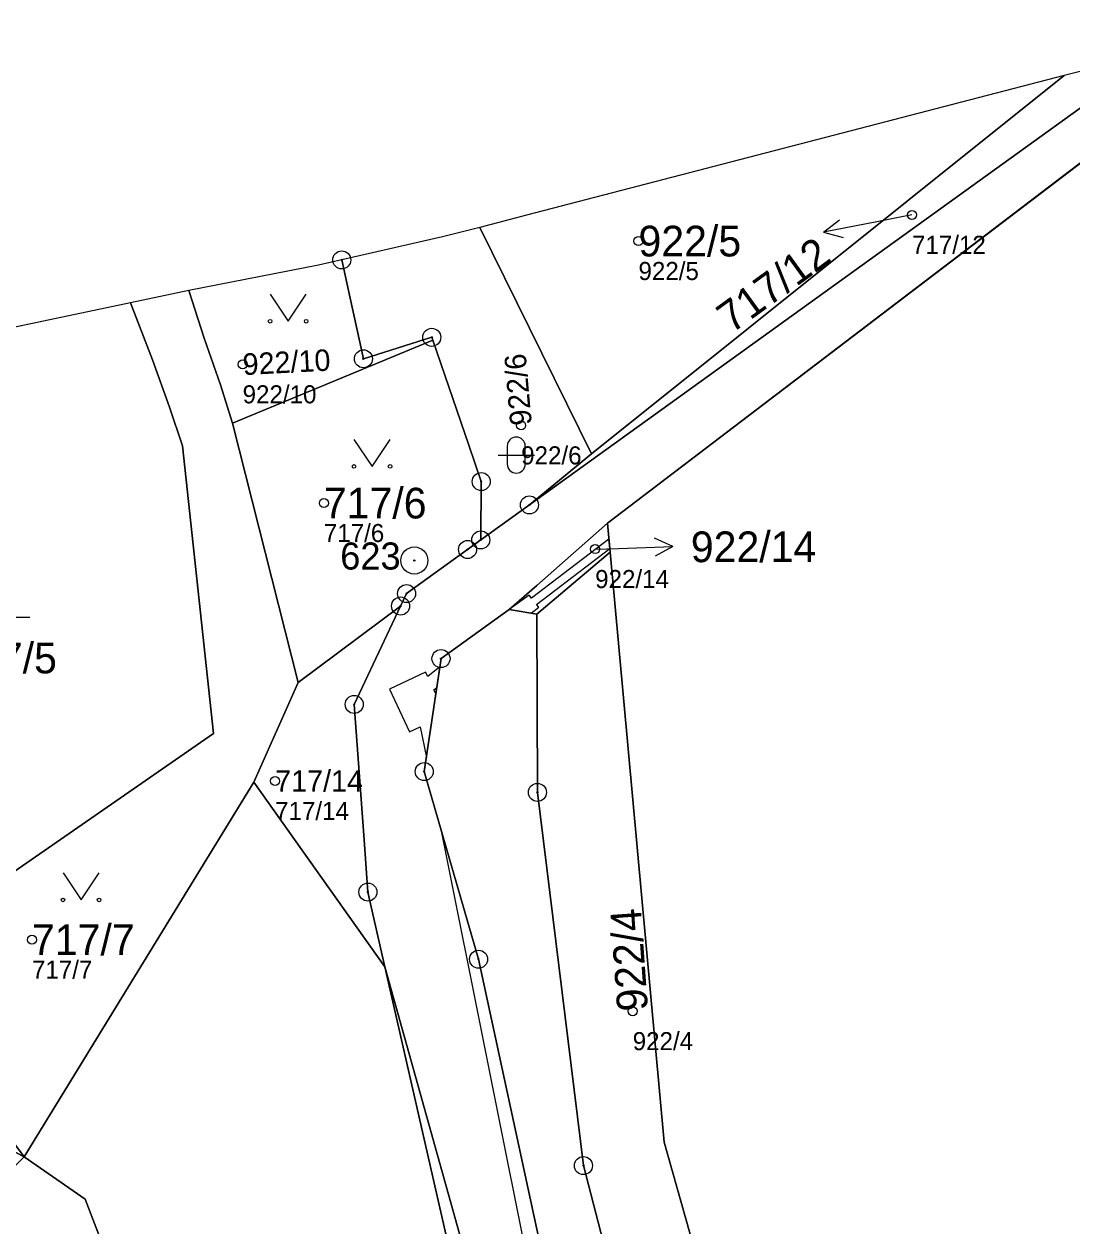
# Model space of a CAD drawing. Extents: x -734504 to -730695, y -1027923 to -1024502.
# Drawn here: x -732860.4 to -732802.4, y -1025492 to -1025425.5 of the extents above; entities that cross this region are included whole.
import ezdxf

# ---------------------------------------------------------------- set-up
doc = ezdxf.new("R2010")
doc.units = 0
for name, color, linetype in [('Definiční body', 7, 'Continuous'), ('Hranice parcel', 7, 'Continuous'), ('Parcelní čísla', 7, 'Continuous'), ('Polygon ku', 7, 'Continuous'), ('Polygon parcely', 7, 'Continuous'), ('Pop  PČ popisy', 7, 'Continuous'), ('Věcná břemena k části', 7, 'Continuous'), ('Značky bodu BP', 7, 'Continuous'), ('Značky kultur', 7, 'Continuous')]:
    doc.layers.add(name, color=color, linetype=linetype)

msp = doc.modelspace()

# ---------------------------------------------------------------- linework, layer by layer
at = {"layer": 'Definiční body'}
for centre in [(-732811.23, -1025436.02), (-732826.38, -1025437.47), (-732848.31, -1025444.3), (-732832.88, -1025447.68), (-732843.81, -1025451.98), (-732828.78, -1025454.53), (-732846.51, -1025467.37), (-732859.98, -1025476.16), (-732826.7, -1025480.12)]:
    msp.add_circle(centre, 0.25, dxfattribs=at)
at = {"layer": 'Hranice parcel'}
for p, q in [((-732797.61, -1025427.01), (-732832.42, -1025452.08)), ((-732799.99, -1025427.6), (-732802.8, -1025428.3)), ((-732802.8, -1025428.3), (-732832.58, -1025436.04)), ((-732802.8, -1025428.3), (-732828.98, -1025449.25)), ((-732828.1, -1025453.1), (-732800.57, -1025432.13)), ((-732832.58, -1025436.04), (-732835.16, -1025436.71)), ((-732835.16, -1025436.71), (-732837.24, -1025437.24)), ((-732835.16, -1025436.71), (-732828.98, -1025449.25)), ((-732837.24, -1025437.24), (-732842.82, -1025438.51)), ((-732851.29, -1025440.2), (-732854.52, -1025440.89)), ((-732854.52, -1025440.89), (-732868.65, -1025443.87)), ((-732837.78, -1025442.95), (-732848.88, -1025447.56)), ((-732848.88, -1025447.56), (-732845.23, -1025461.91)), ((-732828.98, -1025449.25), (-732832.42, -1025452.08)), ((-732832.42, -1025452.08), (-732835.12, -1025454.02)), ((-732828.1, -1025453.1), (-732827.95, -1025454.7)), ((-732827.95, -1025454.7), (-732832.01, -1025458.13)), ((-732845.23, -1025461.91), (-732839.56, -1025457.68)), ((-732832.01, -1025458.13), (-732833.54, -1025457.88)), ((-732847.68, -1025467.44), (-732845.23, -1025461.91)), ((-732847.68, -1025467.44), (-732860.41, -1025488.18)), ((-732840.43, -1025477.67), (-732847.68, -1025467.44))]:
    msp.add_line(p, q, dxfattribs=at)
for points in [[(-732842.82, -1025438.51), (-732844.1, -1025438.8), (-732851.29, -1025440.2)], [(-732842.82, -1025438.51), (-732842.35, -1025440.64), (-732841.62, -1025443.99), (-732837.83, -1025442.8), (-732837.78, -1025442.95)], [(-732848.88, -1025447.56), (-732849.54, -1025445.43), (-732850.44, -1025442.85), (-732851.29, -1025440.2)], [(-732867.79, -1025477.11), (-732849.92, -1025464.74), (-732851.65, -1025448.8), (-732852.36, -1025446.67), (-732853.31, -1025444.05), (-732854.52, -1025440.89)], [(-732835.12, -1025454.02), (-732835.09, -1025450.79), (-732835.78, -1025448.78), (-732837.78, -1025442.95)], [(-732833.54, -1025457.88), (-732832.02, -1025456.54), (-732828.1, -1025453.1)], [(-732835.12, -1025454.02), (-732835.85, -1025454.55), (-732839.23, -1025456.99), (-732839.56, -1025457.68)], [(-732827.95, -1025454.7), (-732824.95, -1025487.37), (-732819.23, -1025507.62), (-732815.55, -1025522.72)], [(-732839.56, -1025457.68), (-732842.13, -1025463.13), (-732841.58, -1025470.62), (-732841.37, -1025473.52), (-732840.43, -1025477.67)], [(-732829.03, -1025526.22), (-732827.51, -1025520.92), (-732827.06, -1025510.33), (-732831.87, -1025492.87), (-732835.24, -1025477.24), (-732838.25, -1025466.85), (-732837.32, -1025460.59), (-732833.54, -1025457.88)], [(-732832.01, -1025458.13), (-732831.98, -1025468), (-732829.43, -1025488.67), (-732824.92, -1025506.07), (-732822.48, -1025512.08), (-732819.53, -1025518.24), (-732817.81, -1025523.31), (-732819.97, -1025525.06), (-732819.88, -1025523.53), (-732821.8, -1025524.54)], [(-732867.79, -1025477.11), (-732861.26, -1025487.04), (-732860.41, -1025488.18)], [(-732835.3, -1025528.49), (-732833.46, -1025521.55), (-732833.89, -1025513.4), (-732836.55, -1025494.65), (-732840.43, -1025477.67)], [(-732840.43, -1025477.67), (-732830.81, -1025512.06), (-732831.1, -1025519.68), (-732834.3, -1025529.15), (-732835.42, -1025528.95)], [(-732873.61, -1025481.14), (-732869.31, -1025483.6), (-732866.31, -1025485.14), (-732860.41, -1025488.18)], [(-732860.41, -1025488.18), (-732877.85, -1025505.61), (-732877.71, -1025509.87), (-732856.97, -1025530.71), (-732849.45, -1025538.68)], [(-732855.3, -1025495.05), (-732857.04, -1025490.53), (-732860.41, -1025488.18)]]:
    msp.add_lwpolyline(points, dxfattribs=at)
at = {"layer": 'Polygon ku'}
msp.add_lwpolyline([(-732760.7, -1025427.89), (-732763.63, -1025429.29), (-732782.22, -1025426.72), (-732788.13, -1025425.9), (-732791.37, -1025425.45), (-732793.34, -1025425.94), (-732797.61, -1025427.01), (-732799.99, -1025427.6), (-732802.8, -1025428.3), (-732832.58, -1025436.04), (-732835.16, -1025436.71), (-732837.24, -1025437.24), (-732842.82, -1025438.51), (-732844.1, -1025438.8), (-732851.29, -1025440.2), (-732854.52, -1025440.89), (-732868.65, -1025443.87)], dxfattribs=at)
at = {"layer": 'Polygon parcely'}
for points in [[(-732797.61, -1025427.01), (-732832.42, -1025452.08), (-732835.12, -1025454.02), (-732835.85, -1025454.55), (-732839.23, -1025456.99), (-732839.56, -1025457.68), (-732842.13, -1025463.13), (-732841.58, -1025470.62), (-732841.37, -1025473.52), (-732840.43, -1025477.67), (-732830.81, -1025512.06)], [(-732831.87, -1025492.87), (-732835.24, -1025477.24), (-732838.25, -1025466.85), (-732837.32, -1025460.59), (-732833.54, -1025457.88), (-732832.02, -1025456.54), (-732828.1, -1025453.1), (-732800.57, -1025432.13)], [(-732794.2, -1025575.75), (-732795.72, -1025568.66), (-732795.85, -1025561.73), (-732795.31, -1025551.91), (-732794.88, -1025539.36), (-732790.26, -1025536.04), (-732786.4, -1025532.85), (-732769.7, -1025519.12), (-732775.35, -1025508.06), (-732784.77, -1025489.62), (-732788.63, -1025467.78), (-732798.6, -1025438.03), (-732800.57, -1025432.13), (-732828.1, -1025453.1), (-732827.95, -1025454.7), (-732824.95, -1025487.37), (-732819.23, -1025507.62), (-732815.55, -1025522.72), (-732811.68, -1025538.94), (-732810.69, -1025543.03), (-732807.01, -1025557.81), (-732805.37, -1025568.15), (-732805.33, -1025569.15), (-732808.6, -1025576.14)]]:
    msp.add_lwpolyline(points, dxfattribs=at)
for points in [[(-732799.99, -1025427.6), (-732802.8, -1025428.3), (-732828.98, -1025449.25), (-732832.42, -1025452.08), (-732797.61, -1025427.01)], [(-732832.58, -1025436.04), (-732835.16, -1025436.71), (-732828.98, -1025449.25), (-732802.8, -1025428.3)], [(-732837.24, -1025437.24), (-732842.82, -1025438.51), (-732842.35, -1025440.64), (-732841.62, -1025443.99), (-732837.83, -1025442.8), (-732837.78, -1025442.95), (-732835.78, -1025448.78), (-732835.09, -1025450.79), (-732835.12, -1025454.02), (-732832.42, -1025452.08), (-732828.98, -1025449.25), (-732835.16, -1025436.71)], [(-732842.82, -1025438.51), (-732844.1, -1025438.8), (-732851.29, -1025440.2), (-732850.44, -1025442.85), (-732849.54, -1025445.43), (-732848.88, -1025447.56), (-732837.78, -1025442.95), (-732837.83, -1025442.8), (-732841.62, -1025443.99), (-732842.35, -1025440.64)], [(-732847.68, -1025467.44), (-732845.23, -1025461.91), (-732848.88, -1025447.56), (-732849.54, -1025445.43), (-732850.44, -1025442.85), (-732851.29, -1025440.2), (-732854.52, -1025440.89), (-732853.31, -1025444.05), (-732852.36, -1025446.67), (-732851.65, -1025448.8), (-732849.92, -1025464.74), (-732867.79, -1025477.11), (-732861.26, -1025487.04), (-732860.41, -1025488.18)], [(-732868.65, -1025443.87), (-732880.2, -1025446.31), (-732876.41, -1025457.54), (-732875.62, -1025459.88), (-732873.07, -1025467.44), (-732872.19, -1025470.04), (-732869.63, -1025474.32), (-732867.79, -1025477.11), (-732849.92, -1025464.74), (-732851.65, -1025448.8), (-732852.36, -1025446.67), (-732853.31, -1025444.05), (-732854.52, -1025440.89)], [(-732839.56, -1025457.68), (-732839.23, -1025456.99), (-732835.85, -1025454.55), (-732835.12, -1025454.02), (-732835.09, -1025450.79), (-732835.78, -1025448.78), (-732837.78, -1025442.95), (-732848.88, -1025447.56), (-732845.23, -1025461.91)], [(-732828.1, -1025453.1), (-732832.02, -1025456.54), (-732833.54, -1025457.88), (-732832.01, -1025458.13), (-732827.95, -1025454.7)], [(-732821.8, -1025524.54), (-732820.9, -1025527.25), (-732815.55, -1025522.72), (-732819.23, -1025507.62), (-732824.95, -1025487.37), (-732827.95, -1025454.7), (-732832.01, -1025458.13), (-732831.98, -1025468), (-732829.43, -1025488.67), (-732824.92, -1025506.07), (-732822.48, -1025512.08), (-732819.53, -1025518.24), (-732817.81, -1025523.31), (-732819.97, -1025525.06), (-732819.88, -1025523.53)], [(-732847.68, -1025467.44), (-732840.43, -1025477.67), (-732841.37, -1025473.52), (-732841.58, -1025470.62), (-732842.13, -1025463.13), (-732839.56, -1025457.68), (-732845.23, -1025461.91)], [(-732833.54, -1025457.88), (-732837.32, -1025460.59), (-732838.25, -1025466.85), (-732835.24, -1025477.24), (-732831.87, -1025492.87), (-732827.06, -1025510.33), (-732827.51, -1025520.92), (-732829.03, -1025526.22), (-732825.75, -1025526.63), (-732821.8, -1025524.54), (-732819.88, -1025523.53), (-732819.97, -1025525.06), (-732817.81, -1025523.31), (-732819.53, -1025518.24), (-732822.48, -1025512.08), (-732824.92, -1025506.07), (-732829.43, -1025488.67), (-732831.98, -1025468), (-732832.01, -1025458.13)], [(-732853.17, -1025497.92), (-732835.3, -1025528.49), (-732833.46, -1025521.55), (-732833.89, -1025513.4), (-732836.55, -1025494.65), (-732840.43, -1025477.67), (-732847.68, -1025467.44), (-732860.41, -1025488.18), (-732857.04, -1025490.53), (-732855.3, -1025495.05)], [(-732866.31, -1025485.14), (-732860.41, -1025488.18), (-732861.26, -1025487.04), (-732867.79, -1025477.11), (-732873.61, -1025481.14), (-732869.31, -1025483.6)], [(-732840.43, -1025477.67), (-732836.55, -1025494.65), (-732833.89, -1025513.4), (-732833.46, -1025521.55), (-732835.3, -1025528.49), (-732835.42, -1025528.95), (-732834.3, -1025529.15), (-732831.1, -1025519.68), (-732830.81, -1025512.06)], [(-732896.38, -1025505.71), (-732957.97, -1025571.91), (-732963.62, -1025574.63), (-732972.08, -1025578.92), (-732969.26, -1025581.59), (-732965.13, -1025585.49), (-732952.98, -1025573.51), (-732941.32, -1025563.08), (-732929.84, -1025552.46), (-732924.17, -1025550.79), (-732889.64, -1025514.31), (-732886.04, -1025514.45), (-732864.08, -1025535.62), (-732859.64, -1025535.04), (-732849.45, -1025538.68), (-732856.97, -1025530.71), (-732877.71, -1025509.87), (-732877.85, -1025505.61), (-732860.41, -1025488.18), (-732866.31, -1025485.14), (-732869.31, -1025483.6), (-732873.61, -1025481.14)], [(-732877.85, -1025505.61), (-732877.71, -1025509.87), (-732856.97, -1025530.71), (-732849.45, -1025538.68), (-732848.74, -1025539.42), (-732847.29, -1025538.28), (-732835.42, -1025528.95), (-732851.36, -1025505.31), (-732855.3, -1025495.05), (-732857.04, -1025490.53), (-732860.41, -1025488.18)]]:
    msp.add_lwpolyline(points, close=True, dxfattribs=at)
at = {"layer": 'Pop  PČ popisy'}
for p, q in [((-732811.23, -1025436.02), (-732813.18, -1025436.4)), ((-732816.126, -1025436.973), (-732815.238, -1025436.29)), ((-732813.18, -1025436.4), (-732816.126, -1025436.973)), ((-732816.126, -1025436.973), (-732815.047, -1025437.273)), ((-732824.481, -1025454.385), (-732825.499, -1025453.92)), ((-732828.78, -1025454.53), (-732827.48, -1025454.49)), ((-732827.48, -1025454.49), (-732824.481, -1025454.385)), ((-732824.481, -1025454.385), (-732825.464, -1025454.921))]:
    msp.add_line(p, q, dxfattribs=at)
at = {"layer": 'Věcná břemena k části'}
for points in [[(-732833.54, -1025457.88), (-732832.32, -1025458.08), (-732831.9, -1025457.75), (-732832.03, -1025457.59), (-732827.97, -1025454.5), (-732828.02, -1025453.98), (-732832.3, -1025457.24), (-732832.43, -1025457.08)], [(-732838.13, -1025466.06), (-732837.61, -1025462.53), (-732837.71, -1025462.32), (-732837.56, -1025462.2), (-732837.39, -1025461.05), (-732838.05, -1025461.59), (-732838.17, -1025461.34), (-732840.17, -1025462.29), (-732839.06, -1025464.65), (-732838.47, -1025464.37)], [(-732827.45, -1025519.46), (-732827.29, -1025515.8), (-732831.87, -1025492.87), (-732835.24, -1025477.24), (-732837.35, -1025469.95), (-732832.13, -1025496.02), (-732834.13, -1025496.42), (-732833.53, -1025499.51), (-732831.52, -1025499.11)]]:
    msp.add_lwpolyline(points, close=True, dxfattribs=at)
at = {"layer": 'Značky bodu BP'}
for centre, radius in [((-732842.82, -1025438.51), 0.5), ((-732842.82, -1025438.51), 0.0303), ((-732837.83, -1025442.8), 0.5), ((-732837.83, -1025442.8), 0.0303), ((-732841.62, -1025443.99), 0.5), ((-732841.62, -1025443.99), 0.0303), ((-732835.09, -1025450.79), 0.5), ((-732835.09, -1025450.79), 0.0303), ((-732832.42, -1025452.08), 0.5), ((-732832.42, -1025452.08), 0.0303), ((-732835.85, -1025454.55), 0.5), ((-732835.12, -1025454.02), 0.5), ((-732835.12, -1025454.02), 0.0303), ((-732838.8, -1025455.16), 0.75), ((-732835.85, -1025454.55), 0.0303), ((-732838.8, -1025455.16), 0.03), ((-732839.23, -1025456.99), 0.5), ((-732839.56, -1025457.68), 0.5), ((-732839.23, -1025456.99), 0.0303), ((-732839.56, -1025457.68), 0.0303), ((-732837.32, -1025460.59), 0.5), ((-732837.32, -1025460.59), 0.0303), ((-732842.13, -1025463.13), 0.5), ((-732842.13, -1025463.13), 0.0303), ((-732838.25, -1025466.85), 0.5), ((-732838.25, -1025466.85), 0.0303), ((-732831.98, -1025468), 0.5), ((-732831.98, -1025468), 0.0303), ((-732841.37, -1025473.52), 0.5), ((-732841.37, -1025473.52), 0.0303), ((-732835.24, -1025477.24), 0.5), ((-732835.24, -1025477.24), 0.0303), ((-732829.43, -1025488.67), 0.5), ((-732829.43, -1025488.67), 0.0303)]:
    msp.add_circle(centre, radius, dxfattribs=at)
at = {"layer": 'Značky kultur'}
for p, q in [((-732834.151, -1025449.321), (-732832.149, -1025449.321)), ((-732833.651, -1025448.821), (-732833.651, -1025449.822)), ((-732832.649, -1025449.822), (-732832.649, -1025448.821)), ((-732861.09, -1025458.29), (-732860.094, -1025458.29))]:
    msp.add_line(p, q, dxfattribs=at)
for points in [[(-732846.79, -1025440.409), (-732845.79, -1025441.91), (-732844.79, -1025440.409)], [(-732842.14, -1025448.449), (-732841.14, -1025449.95), (-732840.14, -1025448.449)], [(-732858.26, -1025472.459), (-732857.26, -1025473.96), (-732856.26, -1025472.459)]]:
    msp.add_lwpolyline(points, dxfattribs=at)
for centre in [(-732846.79, -1025441.909), (-732844.79, -1025441.909), (-732842.14, -1025449.949), (-732840.14, -1025449.949), (-732858.26, -1025473.959), (-732856.26, -1025473.959)]:
    msp.add_circle(centre, 0.1, dxfattribs=at)
for centre, start, end in [((-732833.15, -1025448.821), 0, 180), ((-732833.15, -1025449.821), 180, 359.98789)]:
    msp.add_arc(centre, 0.5, start, end, dxfattribs=at)

# ---------------------------------------------------------------- texts
at = {"layer": 'Definiční body'}
for s, p in [('717/12', (-732811.23, -1025438.176)), ('922/5', (-732826.38, -1025439.626)), ('922/10', (-732848.31, -1025446.456)), ('922/6', (-732832.88, -1025449.836)), ('717/6', (-732843.81, -1025454.136)), ('922/14', (-732828.78, -1025456.686)), ('717/14', (-732846.51, -1025469.526)), ('717/7', (-732859.98, -1025478.316)), ('922/4', (-732826.7, -1025482.276))]:
    msp.add_text(s, height=1, dxfattribs=at).set_placement(p)
at = {"layer": 'Parcelní čísla'}
for s, height, p in [('922/5', 1.7, (-732826.38, -1025438.32)), ('717/6', 1.7, (-732843.81, -1025452.83)), ('922/14', 1.7, (-732823.48, -1025455.25)), ('717/5', 1.7, (-732864.29, -1025461.41)), ('717/14', 1.19, (-732846.51, -1025467.965)), ('717/7', 1.7, (-732859.98, -1025477.01))]:
    msp.add_text(s, height=height, dxfattribs=at).set_placement(p)
for s, height, rotation, p in [('717/12', 1.7, 36, (-732821.223, -1025442.618)), ('922/10', 1.19, 3, (-732848.278, -1025444.894)), ('922/6', 1.19, 95, (-732832.287, -1025447.628)), ('922/4', 1.7, 94, (-732825.852, -1025480.06))]:
    msp.add_text(s, height=height, rotation=rotation, dxfattribs=at).set_placement(p)
at = {"layer": 'Značky bodu BP'}
msp.add_text('623', height=1.5, dxfattribs=at).set_placement((-732842.903, -1025455.66))

doc.saveas('drawing.dxf')
